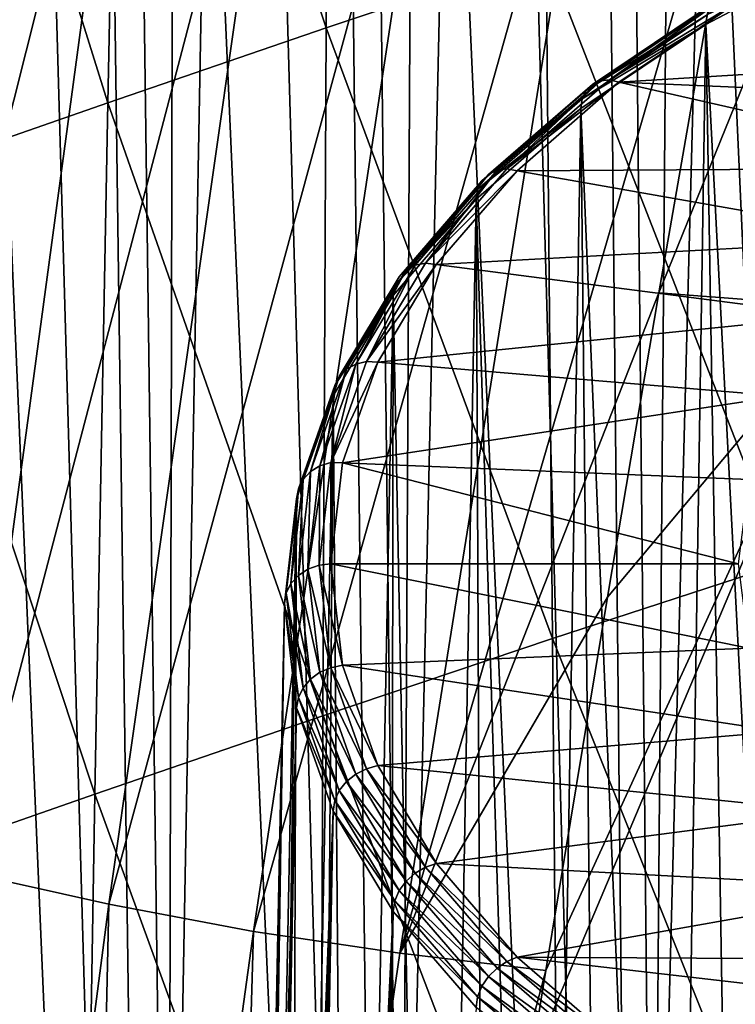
# Model space of a CAD drawing. Header units: metres. Extents: x -109 to 109, y -78 to 121.
# Tile 971 of 1056: x 67.61 to 70.69, y -36.97 to -32.73. Entities that reach past the tile are written whole.
import ezdxf

# ---------------------------------------------------------------- set-up
doc = ezdxf.new("R2010")
doc.units = ezdxf.units.M
doc.layers.add('solid_508554_SW0001', color=7, linetype='CONTINUOUS')

msp = doc.modelspace()

# ---------------------------------------------------------------- linework, layer by layer
at = {"layer": 'solid_508554_SW0001'}
for points in [[(70.331947, -39.634808, 35.219269), (70.599655, -6.415161, 17.07531), (71.213799, -6.268696, 17.328995)], [(71.482452, -39.341702, 35.72694), (70.331947, -39.634808, 35.219269), (71.213799, -6.268696, 17.328995)], [(70.331947, -39.634808, 35.219269), (70.001694, -6.577496, 16.794138), (70.599655, -6.415161, 17.07531)], [(69.249023, -39.986439, 34.610226), (69.421532, -6.755256, 16.486248), (70.001694, -6.577496, 16.794138)], [(70.331947, -39.634808, 35.219269), (69.249023, -39.986439, 34.610226), (70.001694, -6.577496, 16.794138)], [(69.249023, -39.986439, 34.610226), (68.860779, -6.947954, 16.152485), (69.421532, -6.755256, 16.486248)], [(68.245537, -40.392738, 33.906487), (68.320961, -7.155062, 15.793764), (68.860779, -6.947954, 16.152485)], [(69.249023, -39.986439, 34.610226), (68.245537, -40.392738, 33.906487), (68.860779, -6.947954, 16.152485)], [(68.245537, -40.392738, 33.906487), (67.803566, -7.376012, 15.411067), (68.320961, -7.155062, 15.793764)], [(67.332489, -40.849262, 33.115765), (67.310005, -7.610198, 15.005445), (67.803566, -7.376012, 15.411067)], [(68.245537, -40.392738, 33.906487), (67.332489, -40.849262, 33.115765), (67.803566, -7.376012, 15.411067)], [(68.245537, -49.560249, 18.027895), (67.310005, -16.800196, -0.912097), (66.841629, -16.553415, -0.48466)], [(67.332489, -49.103725, 18.818617), (68.245537, -49.560249, 18.027895), (66.841629, -16.553415, -0.48466)], [(68.245537, -49.560249, 18.027895), (67.803566, -17.034382, -1.31772), (67.310005, -16.800196, -0.912097)], [(69.249023, -49.966553, 17.324158), (68.320961, -17.255331, -1.700416), (67.803566, -17.034382, -1.31772)], [(68.245537, -49.560249, 18.027895), (69.249023, -49.966553, 17.324158), (67.803566, -17.034382, -1.31772)], [(69.249023, -49.966553, 17.324158), (68.860779, -17.462439, -2.059138), (68.320961, -17.255331, -1.700416)], [(70.331947, -50.318184, 16.715117), (69.421532, -17.655138, -2.392901), (68.860779, -17.462439, -2.059138)], [(69.249023, -49.966553, 17.324158), (70.331947, -50.318184, 16.715117), (68.860779, -17.462439, -2.059138)], [(70.331947, -50.318184, 16.715117), (70.001694, -17.832897, -2.70079), (69.421532, -17.655138, -2.392901)], [(71.482452, -50.61129, 16.207441), (70.599655, -17.995234, -2.981963), (70.001694, -17.832897, -2.70079)], [(70.331947, -50.318184, 16.715117), (71.482452, -50.61129, 16.207441), (70.001694, -17.832897, -2.70079)], [(71.482452, -50.61129, 16.207441), (71.213799, -18.141697, -3.235648), (70.599655, -17.995234, -2.981963)], [(68.942635, -29.822756, 36.681602), (68.046242, -30.127584, 36.153412), (68.92659, -32.76696, 38.79026)], [(68.942635, -29.822756, 36.681602), (68.92659, -32.76696, 38.79026), (69.87368, -32.449287, 39.340466)], [(68.046242, -30.127584, 36.153412), (67.156021, -30.436588, 35.617771), (67.985519, -33.088882, 38.233406)], [(68.046242, -30.127584, 36.153412), (67.985519, -33.088882, 38.233406), (68.92659, -32.76696, 38.79026)], [(67.156021, -30.436588, 35.617771), (67.050667, -33.414997, 37.669083), (67.985519, -33.088882, 38.233406)], [(71.681946, -30.640728, -0.866732), (70.358498, -33.907276, 0.662338), (70.788857, -31.436113, -0.403447)], [(71.681946, -30.640728, -0.866732), (71.18206, -33.970203, 0.570326), (70.358498, -33.907276, 0.662338)], [(66.78273, -36.247818, 2.86186), (67.478188, -30.79969, 0.646463), (68.112297, -30.966444, 0.362225)], [(67.378265, -36.403217, 2.600463), (66.78273, -36.247818, 2.86186), (68.112297, -30.966444, 0.362225)], [(67.378265, -36.403217, 2.600463), (68.112297, -30.966444, 0.362225), (68.76413, -31.114073, 0.11278)], [(67.989906, -36.539856, 2.374443), (67.378265, -36.403217, 2.600463), (68.76413, -31.114073, 0.11278)], [(67.989906, -36.539856, 2.374443), (68.76413, -31.114073, 0.11278), (69.430382, -31.24143, -0.099946)], [(68.613319, -36.656197, 2.186395), (67.989906, -36.539856, 2.374443), (69.430382, -31.24143, -0.099946)], [(68.613319, -36.656197, 2.186395), (69.430382, -31.24143, -0.099946), (70.10701, -31.347153, -0.273644)], [(69.242767, -36.750294, 2.039633), (68.613319, -36.656197, 2.186395), (70.10701, -31.347153, -0.273644)], [(69.242767, -36.750294, 2.039633), (70.10701, -31.347153, -0.273644), (70.788857, -31.436113, -0.403447)], [(69.242767, -36.750294, 2.039633), (70.788857, -31.436113, -0.403447), (70.358498, -33.907276, 0.662338)], [(70.825661, -32.136642, 39.885086), (69.87368, -32.449287, 39.340466), (70.894814, -35.071163, 42.026882)], [(71.044662, -42.085335, 30.974829), (71.179276, -32.424389, 25.232327), (70.560532, -32.752308, 24.66436)], [(70.566277, -32.710655, 24.634745), (70.560532, -32.752308, 24.66436), (71.179276, -32.424389, 25.232327)], [(69.87368, -32.449287, 39.340466), (68.92659, -32.76696, 38.79026), (69.900833, -35.395306, 41.454151)], [(69.87368, -32.449287, 39.340466), (69.900833, -35.395306, 41.454151), (70.894814, -35.071163, 42.026882)], [(70.10643, -32.994198, 23.904858), (70.637848, -32.637291, 24.523039), (70.1464, -32.990387, 23.872305)], [(70.60627, -32.651047, 24.561575), (70.637848, -32.637291, 24.523039), (70.10643, -32.994198, 23.904858)], [(70.1464, -32.990387, 23.872305), (70.674492, -32.635708, 24.486624), (70.710808, -32.648125, 24.451786)], [(70.637848, -32.637291, 24.523039), (70.674492, -32.635708, 24.486624), (70.1464, -32.990387, 23.872305)], [(70.04538, -33.036373, 23.975574), (70.581871, -32.676056, 24.599659), (70.071991, -33.009876, 23.940063)], [(70.566277, -32.710655, 24.634745), (70.581871, -32.676056, 24.599659), (70.04538, -33.036373, 23.975574)], [(70.071991, -33.009876, 23.940063), (70.60627, -32.651047, 24.561575), (70.10643, -32.994198, 23.904858)], [(70.581871, -32.676056, 24.599659), (70.60627, -32.651047, 24.561575), (70.071991, -33.009876, 23.940063)], [(70.1464, -32.990387, 23.872305), (70.710808, -32.648125, 24.451786), (70.186302, -33.00087, 23.840818)], [(72.802933, -32.839542, 24.120243), (70.186302, -33.00087, 23.840818), (70.710808, -32.648125, 24.451786)], [(70.028374, -33.071922, 24.009016), (70.560532, -32.752308, 24.66436), (70.566277, -32.710655, 24.634745)], [(70.028374, -33.071922, 24.009016), (70.566277, -32.710655, 24.634745), (70.04538, -33.036373, 23.975574)], [(70.410263, -42.421547, 30.392492), (70.560532, -32.752308, 24.66436), (70.022102, -33.113922, 24.038025)], [(70.028374, -33.071922, 24.009016), (70.022102, -33.113922, 24.038025), (70.560532, -32.752308, 24.66436)], [(70.410263, -42.421547, 30.392492), (70.717682, -42.248825, 30.691652), (70.560532, -32.752308, 24.66436)], [(70.717682, -42.248825, 30.691652), (71.044662, -42.085335, 30.974829), (70.560532, -32.752308, 24.66436)], [(68.92659, -32.76696, 38.79026), (67.985519, -33.088882, 38.233406), (68.912155, -35.727795, 40.877193)], [(68.92659, -32.76696, 38.79026), (68.912155, -35.727795, 40.877193), (69.900833, -35.395306, 41.454151)], [(72.802933, -32.839542, 24.120243), (72.271927, -33.088875, 23.688385), (70.186302, -33.00087, 23.840818)], [(69.624641, -33.397293, 23.269039), (70.071991, -33.009876, 23.940063), (69.661476, -33.379539, 23.237429)], [(70.04538, -33.036373, 23.975574), (70.071991, -33.009876, 23.940063), (69.624641, -33.397293, 23.269039)], [(69.661476, -33.379539, 23.237429), (70.10643, -32.994198, 23.904858), (69.704224, -33.373318, 23.209047)], [(70.071991, -33.009876, 23.940063), (70.10643, -32.994198, 23.904858), (69.661476, -33.379539, 23.237429)], [(69.704224, -33.373318, 23.209047), (70.1464, -32.990387, 23.872305), (70.186302, -33.00087, 23.840818)], [(70.10643, -32.994198, 23.904858), (70.1464, -32.990387, 23.872305), (69.704224, -33.373318, 23.209047)], [(69.704224, -33.373318, 23.209047), (70.186302, -33.00087, 23.840818), (69.747528, -33.381477, 23.181585)], [(71.807724, -33.369438, 23.202436), (69.747528, -33.381477, 23.181585), (70.186302, -33.00087, 23.840818)], [(72.271927, -33.088875, 23.688385), (71.807724, -33.369438, 23.202436), (70.186302, -33.00087, 23.840818)], [(69.596176, -33.425392, 23.301771), (70.04538, -33.036373, 23.975574), (69.624641, -33.397293, 23.269039)], [(70.028374, -33.071922, 24.009016), (70.04538, -33.036373, 23.975574), (69.596176, -33.425392, 23.301771)], [(67.985519, -33.088882, 38.233406), (67.050667, -33.414997, 37.669083), (67.929779, -36.065605, 40.293839)], [(67.985519, -33.088882, 38.233406), (67.929779, -36.065605, 40.293839), (68.912155, -35.727795, 40.877193)], [(69.577988, -33.461967, 23.333437), (70.022102, -33.113922, 24.038025), (70.028374, -33.071922, 24.009016)], [(69.577988, -33.461967, 23.333437), (70.028374, -33.071922, 24.009016), (69.596176, -33.425392, 23.301771)], [(69.858215, -42.792309, 29.750311), (70.022102, -33.113922, 24.038025), (69.571281, -33.504345, 23.361792)], [(69.577988, -33.461967, 23.333437), (69.571281, -33.504345, 23.361792), (70.022102, -33.113922, 24.038025)], [(69.858215, -42.792309, 29.750311), (70.123451, -42.602913, 30.078356), (70.022102, -33.113922, 24.038025)], [(70.123451, -42.602913, 30.078356), (70.410263, -42.421547, 30.392492), (70.022102, -33.113922, 24.038025)], [(69.270271, -33.808056, 22.557575), (69.624641, -33.397293, 23.269039), (69.309006, -33.788101, 22.529776)], [(69.596176, -33.425392, 23.301771), (69.624641, -33.397293, 23.269039), (69.270271, -33.808056, 22.557575)], [(69.309006, -33.788101, 22.529776), (69.661476, -33.379539, 23.237429), (69.353958, -33.779327, 22.505819)], [(69.624641, -33.397293, 23.269039), (69.661476, -33.379539, 23.237429), (69.309006, -33.788101, 22.529776)], [(69.353958, -33.779327, 22.505819), (69.704224, -33.373318, 23.209047), (69.747528, -33.381477, 23.181585)], [(69.661476, -33.379539, 23.237429), (69.704224, -33.373318, 23.209047), (69.353958, -33.779327, 22.505819)], [(69.353958, -33.779327, 22.505819), (69.747528, -33.381477, 23.181585), (69.400093, -33.785027, 22.482615)], [(71.417442, -33.676918, 22.669865), (69.400093, -33.785027, 22.482615), (69.747528, -33.381477, 23.181585)], [(71.807724, -33.369438, 23.202436), (71.417442, -33.676918, 22.669865), (69.747528, -33.381477, 23.181585)], [(67.050667, -33.414997, 37.669083), (66.953682, -36.407646, 39.702965), (67.929779, -36.065605, 40.293839)], [(69.240341, -33.837856, 22.587362), (69.596176, -33.425392, 23.301771), (69.270271, -33.808056, 22.557575)], [(69.577988, -33.461967, 23.333437), (69.596176, -33.425392, 23.301771), (69.240341, -33.837856, 22.587362)], [(69.221207, -33.875519, 22.617146), (69.571281, -33.504345, 23.361792), (69.577988, -33.461967, 23.333437)], [(69.221207, -33.875519, 22.617146), (69.577988, -33.461967, 23.333437), (69.240341, -33.837856, 22.587362)], [(69.395988, -43.192612, 29.056969), (69.571281, -33.504345, 23.361792), (69.214157, -33.918297, 22.644806)], [(69.221207, -33.875519, 22.617146), (69.214157, -33.918297, 22.644806), (69.571281, -33.504345, 23.361792)], [(69.395988, -43.192612, 29.056969), (69.615456, -42.989098, 29.409464), (69.571281, -33.504345, 23.361792)], [(69.615456, -42.989098, 29.409464), (69.858215, -42.792309, 29.750311), (69.571281, -33.504345, 23.361792)], [(71.417442, -33.676918, 22.669865), (71.107262, -34.006516, 22.098988), (69.400093, -33.785027, 22.482615)], [(69.100319, -34.202923, 21.772129), (69.353958, -33.779327, 22.505819), (69.400093, -33.785027, 22.482615)], [(69.309006, -33.788101, 22.529776), (69.353958, -33.779327, 22.505819), (69.100319, -34.202923, 21.772129)], [(69.013672, -34.23661, 21.815294), (69.270271, -33.808056, 22.557575), (69.05378, -34.214363, 21.791471)], [(69.240341, -33.837856, 22.587362), (69.270271, -33.808056, 22.557575), (69.013672, -34.23661, 21.815294)], [(69.05378, -34.214363, 21.791471), (69.309006, -33.788101, 22.529776), (69.100319, -34.202923, 21.772129)], [(69.270271, -33.808056, 22.557575), (69.309006, -33.788101, 22.529776), (69.05378, -34.214363, 21.791471)], [(69.100319, -34.202923, 21.772129), (69.400093, -33.785027, 22.482615), (69.148529, -34.206474, 21.752647)], [(71.107262, -34.006516, 22.098988), (69.148529, -34.206474, 21.752647), (69.400093, -33.785027, 22.482615)], [(68.982674, -34.268188, 21.842007), (69.240341, -33.837856, 22.587362), (69.013672, -34.23661, 21.815294)], [(69.221207, -33.875519, 22.617146), (69.240341, -33.837856, 22.587362), (68.982674, -34.268188, 21.842007)], [(68.96286, -34.306984, 21.869827), (69.214157, -33.918297, 22.644806), (69.221207, -33.875519, 22.617146)], [(68.96286, -34.306984, 21.869827), (69.221207, -33.875519, 22.617146), (68.982674, -34.268188, 21.842007)], [(70.137161, -35.216843, 1.233001), (69.242767, -36.750294, 2.039633), (70.358498, -33.907276, 0.662338)], [(71.18206, -33.970203, 0.570326), (70.137161, -35.216843, 1.233001), (70.358498, -33.907276, 0.662338)], [(69.029831, -43.617035, 28.321844), (69.214157, -33.918297, 22.644806), (68.955566, -34.350178, 21.896763)], [(68.96286, -34.306984, 21.869827), (68.955566, -34.350178, 21.896763), (69.214157, -33.918297, 22.644806)], [(69.029831, -43.617035, 28.321844), (69.200562, -43.402161, 28.694021), (69.214157, -33.918297, 22.644806)], [(69.200562, -43.402161, 28.694021), (69.395988, -43.192612, 29.056969), (69.214157, -33.918297, 22.644806)], [(71.18206, -33.970203, 0.570326), (69.806183, -37.229759, 2.118081), (69.87191, -36.824497, 1.939115)], [(71.18206, -33.970203, 0.570326), (70.709648, -37.292862, 2.032463), (69.806183, -37.229759, 2.118081)], [(71.18206, -33.970203, 0.570326), (69.87191, -36.824497, 1.939115), (70.137161, -35.216843, 1.233001)], [(71.107262, -34.006516, 22.098988), (70.882202, -34.352863, 21.499098), (69.148529, -34.206474, 21.752647)], [(68.946754, -34.638378, 21.0179), (69.100319, -34.202923, 21.772129), (69.148529, -34.206474, 21.752647)], [(69.05378, -34.214363, 21.791471), (69.100319, -34.202923, 21.772129), (68.946754, -34.638378, 21.0179)], [(68.946754, -34.638378, 21.0179), (69.148529, -34.206474, 21.752647), (68.99688, -34.638733, 21.003958)], [(70.882202, -34.352863, 21.499098), (68.99688, -34.638733, 21.003958), (69.148529, -34.206474, 21.752647)], [(68.858307, -34.677166, 21.052233), (69.013672, -34.23661, 21.815294), (68.899246, -34.652554, 21.032497)], [(68.982674, -34.268188, 21.842007), (69.013672, -34.23661, 21.815294), (68.858307, -34.677166, 21.052233)], [(68.899246, -34.652554, 21.032497), (69.05378, -34.214363, 21.791471), (68.946754, -34.638378, 21.0179)], [(69.013672, -34.23661, 21.815294), (69.05378, -34.214363, 21.791471), (68.899246, -34.652554, 21.032497)], [(68.826668, -34.710567, 21.075787), (68.982674, -34.268188, 21.842007), (68.858307, -34.677166, 21.052233)], [(68.96286, -34.306984, 21.869827), (68.982674, -34.268188, 21.842007), (68.826668, -34.710567, 21.075787)], [(68.80645, -34.750526, 21.101587), (68.955566, -34.350178, 21.896763), (68.96286, -34.306984, 21.869827)], [(68.80645, -34.750526, 21.101587), (68.96286, -34.306984, 21.869827), (68.826668, -34.710567, 21.075787)], [(68.764694, -44.059845, 27.554876), (68.955566, -34.350178, 21.896763), (68.798996, -34.794151, 21.127781)], [(68.764694, -44.059845, 27.554876), (68.884377, -43.83651, 27.941702), (68.955566, -34.350178, 21.896763)], [(68.80645, -34.750526, 21.101587), (68.798996, -34.794151, 21.127781), (68.955566, -34.350178, 21.896763)], [(68.884377, -43.83651, 27.941702), (69.029831, -43.617035, 28.321844), (68.955566, -34.350178, 21.896763)], [(70.882202, -34.352863, 21.499098), (70.745743, -34.710518, 20.879616), (68.99688, -34.638733, 21.003958)], [(68.847504, -35.096756, 20.263121), (68.899246, -34.652554, 21.032497), (68.89534, -35.0798, 20.253332)], [(68.858307, -34.677166, 21.052233), (68.899246, -34.652554, 21.032497), (68.847504, -35.096756, 20.263121)], [(68.89534, -35.0798, 20.253332), (68.946754, -34.638378, 21.0179), (68.946541, -35.074028, 20.25)], [(68.899246, -34.652554, 21.032497), (68.946754, -34.638378, 21.0179), (68.89534, -35.0798, 20.253332)], [(68.946754, -34.638378, 21.0179), (68.99688, -34.638733, 21.003958), (68.946541, -35.074028, 20.25)], [(70.699997, -35.074028, 20.25), (68.946541, -35.074028, 20.25), (68.99688, -34.638733, 21.003958)], [(70.745743, -34.710518, 20.879616), (70.699997, -35.074028, 20.25), (68.99688, -34.638733, 21.003958)], [(68.774429, -35.159008, 20.299063), (68.826668, -34.710567, 21.075787), (68.806282, -35.123756, 20.278711)], [(68.80645, -34.750526, 21.101587), (68.826668, -34.710567, 21.075787), (68.774429, -35.159008, 20.299063)], [(68.806282, -35.123756, 20.278711), (68.858307, -34.677166, 21.052233), (68.847504, -35.096756, 20.263121)], [(68.826668, -34.710567, 21.075787), (68.858307, -34.677166, 21.052233), (68.806282, -35.123756, 20.278711)], [(68.754074, -35.20015, 20.322815), (68.798996, -34.794151, 21.127781), (68.80645, -34.750526, 21.101587)], [(68.754074, -35.20015, 20.322815), (68.80645, -34.750526, 21.101587), (68.774429, -35.159008, 20.299063)], [(68.604164, -44.515049, 26.766438), (68.798996, -34.794151, 21.127781), (68.746567, -35.244209, 20.348255)], [(68.604164, -44.515049, 26.766438), (68.671181, -44.286278, 27.16268), (68.798996, -34.794151, 21.127781)], [(68.671181, -44.286278, 27.16268), (68.764694, -44.059845, 27.554876), (68.798996, -34.794151, 21.127781)], [(68.754074, -35.20015, 20.322815), (68.746567, -35.244209, 20.348255), (68.798996, -34.794151, 21.127781)], [(68.899246, -35.540955, 19.493744), (68.806282, -35.123756, 20.278711), (68.847504, -35.096756, 20.263121)], [(68.946754, -35.521225, 19.488764), (68.847504, -35.096756, 20.263121), (68.89534, -35.0798, 20.253332)], [(68.899246, -35.540955, 19.493744), (68.847504, -35.096756, 20.263121), (68.946754, -35.521225, 19.488764)], [(68.89534, -35.0798, 20.253332), (68.946541, -35.074028, 20.25), (68.996941, -35.509579, 19.495607)], [(68.946754, -35.521225, 19.488764), (68.89534, -35.0798, 20.253332), (68.996941, -35.509579, 19.495607)], [(70.745743, -35.437538, 19.620384), (68.996941, -35.509579, 19.495607), (68.946541, -35.074028, 20.25)], [(70.699997, -35.074028, 20.25), (70.745743, -35.437538, 19.620384), (68.946541, -35.074028, 20.25)], [(70.894814, -35.071163, 42.026882), (69.900833, -35.395306, 41.454151), (70.958641, -38.041698, 44.153385)], [(68.858307, -35.570351, 19.50519), (68.774429, -35.159008, 20.299063), (68.806282, -35.123756, 20.278711)], [(68.858307, -35.570351, 19.50519), (68.806282, -35.123756, 20.278711), (68.899246, -35.540955, 19.493744)], [(68.826668, -35.607449, 19.522339), (68.754074, -35.20015, 20.322815), (68.774429, -35.159008, 20.299063)], [(68.826668, -35.607449, 19.522339), (68.774429, -35.159008, 20.299063), (68.858307, -35.570351, 19.50519)], [(68.80645, -35.649773, 19.544044), (68.746567, -35.244209, 20.348255), (68.754074, -35.20015, 20.322815)], [(68.80645, -35.649773, 19.544044), (68.754074, -35.20015, 20.322815), (68.826668, -35.607449, 19.522339)], [(70.137161, -35.216843, 1.233001), (69.87191, -36.824497, 1.939115), (69.242767, -36.750294, 2.039633)], [(68.550415, -44.976494, 25.967192), (68.746567, -35.244209, 20.348255), (68.798996, -35.694271, 19.568729)], [(68.563858, -44.74538, 26.367493), (68.746567, -35.244209, 20.348255), (68.550415, -44.976494, 25.967192)], [(68.563858, -44.74538, 26.367493), (68.604164, -44.515049, 26.766438), (68.746567, -35.244209, 20.348255)], [(68.80645, -35.649773, 19.544044), (68.798996, -35.694271, 19.568729), (68.746567, -35.244209, 20.348255)], [(69.900833, -35.395306, 41.454151), (68.912155, -35.727795, 40.877193), (69.926697, -38.379173, 43.55537)], [(69.900833, -35.395306, 41.454151), (69.926697, -38.379173, 43.55537), (70.958641, -38.041698, 44.153385)], [(70.745743, -35.437538, 19.620384), (70.882202, -35.795197, 19.000902), (68.996941, -35.509579, 19.495607)], [(68.946754, -35.521225, 19.488764), (68.996941, -35.509579, 19.495607), (69.14872, -35.941982, 18.746664)], [(70.882202, -35.795197, 19.000902), (69.14872, -35.941982, 18.746664), (68.996941, -35.509579, 19.495607)], [(68.858307, -35.570351, 19.50519), (68.899246, -35.540955, 19.493744), (69.05378, -35.979149, 18.73477)], [(68.899246, -35.540955, 19.493744), (68.946754, -35.521225, 19.488764), (69.100319, -35.95668, 18.734535)], [(69.05378, -35.979149, 18.73477), (68.899246, -35.540955, 19.493744), (69.100319, -35.95668, 18.734535)], [(69.100319, -35.95668, 18.734535), (68.946754, -35.521225, 19.488764), (69.14872, -35.941982, 18.746664)], [(68.826668, -35.607449, 19.522339), (68.858307, -35.570351, 19.50519), (69.013672, -36.010906, 18.742128)], [(69.013672, -36.010906, 18.742128), (68.858307, -35.570351, 19.50519), (69.05378, -35.979149, 18.73477)], [(68.80645, -35.649773, 19.544044), (68.826668, -35.607449, 19.522339), (68.982674, -36.049828, 18.756119)], [(68.982674, -36.049828, 18.756119), (68.826668, -35.607449, 19.522339), (69.013672, -36.010906, 18.742128)], [(68.96286, -36.093315, 18.775805), (68.798996, -35.694271, 19.568729), (68.80645, -35.649773, 19.544044)], [(68.96286, -36.093315, 18.775805), (68.80645, -35.649773, 19.544044), (68.982674, -36.049828, 18.756119)], [(68.912155, -35.727795, 40.877193), (67.929779, -36.065605, 40.293839), (68.900299, -38.725906, 42.953331)], [(68.563858, -45.207607, 25.566891), (68.550415, -44.976494, 25.967192), (68.798996, -35.694271, 19.568729)], [(68.604164, -45.437939, 25.167944), (68.563858, -45.207607, 25.566891), (68.798996, -35.694271, 19.568729)], [(68.604164, -45.437939, 25.167944), (68.798996, -35.694271, 19.568729), (68.955566, -36.138241, 18.799747)], [(68.96286, -36.093315, 18.775805), (68.955566, -36.138241, 18.799747), (68.798996, -35.694271, 19.568729)], [(68.912155, -35.727795, 40.877193), (68.900299, -38.725906, 42.953331), (69.926697, -38.379173, 43.55537)], [(70.882202, -35.795197, 19.000902), (71.107262, -36.141544, 18.401012), (69.14872, -35.941982, 18.746664)], [(69.100319, -35.95668, 18.734535), (69.14872, -35.941982, 18.746664), (69.400391, -36.363441, 18.01667)], [(71.107262, -36.141544, 18.401012), (69.400391, -36.363441, 18.01667), (69.14872, -35.941982, 18.746664)], [(69.013672, -36.010906, 18.742128), (69.05378, -35.979149, 18.73477), (69.309006, -36.405407, 17.996466)], [(69.05378, -35.979149, 18.73477), (69.100319, -35.95668, 18.734535), (69.353958, -36.380276, 18.000845)], [(69.309006, -36.405407, 17.996466), (69.05378, -35.979149, 18.73477), (69.353958, -36.380276, 18.000845)], [(69.353958, -36.380276, 18.000845), (69.100319, -35.95668, 18.734535), (69.400391, -36.363441, 18.01667)], [(68.982674, -36.049828, 18.756119), (69.013672, -36.010906, 18.742128), (69.270271, -36.439461, 17.999847)], [(69.270271, -36.439461, 17.999847), (69.013672, -36.010906, 18.742128), (69.309006, -36.405407, 17.996466)], [(67.929779, -36.065605, 40.293839), (66.953682, -36.407646, 39.702965), (67.880295, -39.078278, 42.344913)], [(67.929779, -36.065605, 40.293839), (67.880295, -39.078278, 42.344913), (68.900299, -38.725906, 42.953331)], [(68.96286, -36.093315, 18.775805), (68.982674, -36.049828, 18.756119), (69.240341, -36.48016, 18.010763)], [(69.240341, -36.48016, 18.010763), (68.982674, -36.049828, 18.756119), (69.270271, -36.439461, 17.999847)], [(69.221207, -36.52478, 18.028486), (68.955566, -36.138241, 18.799747), (68.96286, -36.093315, 18.775805)], [(69.221207, -36.52478, 18.028486), (68.96286, -36.093315, 18.775805), (69.240341, -36.48016, 18.010763)], [(68.671181, -45.66671, 24.771702), (68.604164, -45.437939, 25.167944), (68.955566, -36.138241, 18.799747)], [(68.764694, -45.893147, 24.379505), (68.671181, -45.66671, 24.771702), (68.955566, -36.138241, 18.799747)], [(68.764694, -45.893147, 24.379505), (68.955566, -36.138241, 18.799747), (69.214157, -36.570126, 18.051704)], [(69.221207, -36.52478, 18.028486), (69.214157, -36.570126, 18.051704), (68.955566, -36.138241, 18.799747)], [(71.107262, -36.141544, 18.401012), (71.417442, -36.471138, 17.830135), (69.400391, -36.363441, 18.01667)], [(69.353958, -36.380276, 18.000845), (69.400391, -36.363441, 18.01667), (69.747932, -36.766979, 17.317728)], [(71.417442, -36.471138, 17.830135), (69.747932, -36.766979, 17.317728), (69.400391, -36.363441, 18.01667)], [(66.953682, -36.407646, 39.702965), (66.866486, -39.434845, 41.729103), (67.880295, -39.078278, 42.344913)], [(67.284363, -41.944298, 4.706745), (67.378265, -36.403217, 2.600463), (67.989906, -36.539856, 2.374443)], [(69.270271, -36.439461, 17.999847), (69.309006, -36.405407, 17.996466), (69.661476, -36.813972, 17.288815)], [(69.309006, -36.405407, 17.996466), (69.353958, -36.380276, 18.000845), (69.704224, -36.786285, 17.297617)], [(69.661476, -36.813972, 17.288815), (69.309006, -36.405407, 17.996466), (69.704224, -36.786285, 17.297617)], [(69.704224, -36.786285, 17.297617), (69.353958, -36.380276, 18.000845), (69.747932, -36.766979, 17.317728)], [(69.240341, -36.48016, 18.010763), (69.270271, -36.439461, 17.999847), (69.624641, -36.850224, 17.288383)], [(69.624641, -36.850224, 17.288383), (69.270271, -36.439461, 17.999847), (69.661476, -36.813972, 17.288815)], [(69.221207, -36.52478, 18.028486), (69.240341, -36.48016, 18.010763), (69.596176, -36.892624, 17.296354)], [(69.596176, -36.892624, 17.296354), (69.240341, -36.48016, 18.010763), (69.624641, -36.850224, 17.288383)], [(71.417442, -36.471138, 17.830135), (71.807724, -36.778618, 17.297564), (69.747932, -36.766979, 17.317728)], [(69.577988, -36.938332, 17.312195), (69.214157, -36.570126, 18.051704), (69.221207, -36.52478, 18.028486)], [(69.577988, -36.938332, 17.312195), (69.221207, -36.52478, 18.028486), (69.596176, -36.892624, 17.296354)], [(67.86866, -42.051144, 4.541243), (67.284363, -41.944298, 4.706745), (67.989906, -36.539856, 2.374443)], [(67.86866, -42.051144, 4.541243), (67.989906, -36.539856, 2.374443), (68.613319, -36.656197, 2.186395)], [(68.884377, -46.116478, 23.992682), (68.764694, -45.893147, 24.379505), (69.214157, -36.570126, 18.051704)], [(69.029831, -46.335953, 23.612537), (68.884377, -46.116478, 23.992682), (69.214157, -36.570126, 18.051704)], [(69.029831, -46.335953, 23.612537), (69.214157, -36.570126, 18.051704), (69.571281, -36.984077, 17.334719)], [(69.577988, -36.938332, 17.312195), (69.571281, -36.984077, 17.334719), (69.214157, -36.570126, 18.051704)], [(68.455742, -42.135582, 4.418631), (67.86866, -42.051144, 4.541243), (68.613319, -36.656197, 2.186395)], [(68.455742, -42.135582, 4.418631), (68.613319, -36.656197, 2.186395), (69.242767, -36.750294, 2.039633)], [(68.455742, -42.135582, 4.418631), (69.242767, -36.750294, 2.039633), (69.87191, -36.824497, 1.939115)], [(69.661476, -36.813972, 17.288815), (69.704224, -36.786285, 17.297617), (70.1464, -37.169216, 16.634359)], [(69.704224, -36.786285, 17.297617), (69.747932, -36.766979, 17.317728), (70.186867, -37.147617, 16.658442)], [(70.1464, -37.169216, 16.634359), (69.704224, -36.786285, 17.297617), (70.186867, -37.147617, 16.658442)], [(72.271927, -37.059181, 16.811615), (70.186867, -37.147617, 16.658442), (69.747932, -36.766979, 17.317728)], [(71.807724, -36.778618, 17.297564), (72.271927, -37.059181, 16.811615), (69.747932, -36.766979, 17.317728)], [(68.455742, -42.135582, 4.418631), (69.87191, -36.824497, 1.939115), (69.806183, -37.229759, 2.118081)], [(69.624641, -36.850224, 17.288383), (69.661476, -36.813972, 17.288815), (70.10643, -37.199314, 16.621384)], [(70.10643, -37.199314, 16.621384), (69.661476, -36.813972, 17.288815), (70.1464, -37.169216, 16.634359)], [(69.596176, -36.892624, 17.296354), (69.624641, -36.850224, 17.288383), (70.071991, -37.23764, 16.617359)], [(70.071991, -37.23764, 16.617359), (69.624641, -36.850224, 17.288383), (70.10643, -37.199314, 16.621384)], [(69.577988, -36.938332, 17.312195), (69.596176, -36.892624, 17.296354), (70.04538, -37.281643, 16.622551)], [(70.04538, -37.281643, 16.622551), (69.596176, -36.892624, 17.296354), (70.071991, -37.23764, 16.617359)], [(70.028374, -37.328377, 16.636616), (69.571281, -36.984077, 17.334719), (69.577988, -36.938332, 17.312195)], [(70.028374, -37.328377, 16.636616), (69.577988, -36.938332, 17.312195), (70.04538, -37.281643, 16.622551)]]:
    msp.add_3dface(points, dxfattribs=at)

doc.saveas('drawing.dxf')
